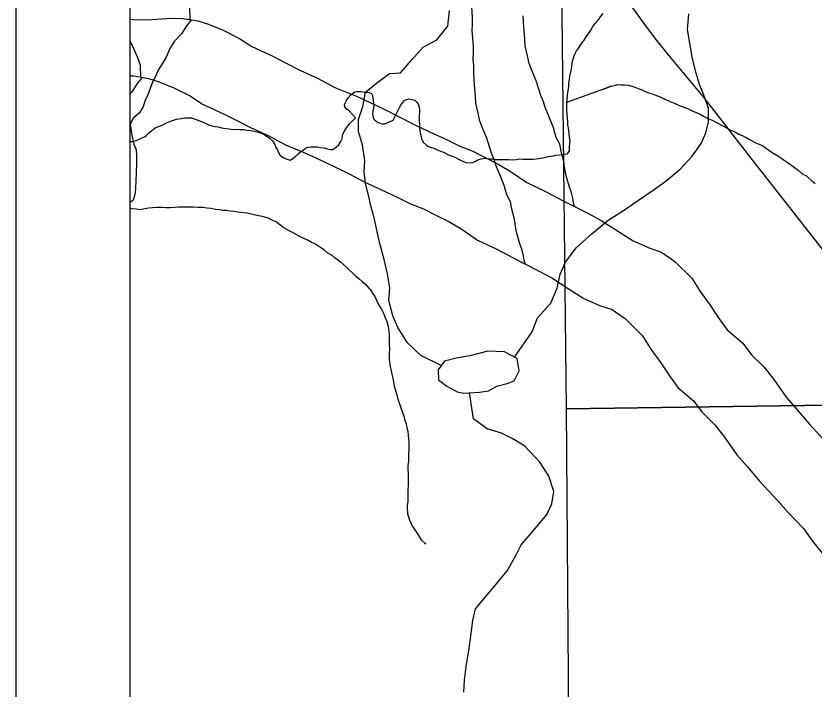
# Model space of a CAD drawing. Extents: x -21.1 to 50.3, y -4.9 to 22.1.
# Drawn here: x 2 to 2.7, y 18.66 to 19.251 of the extents above; entities that cross this region are included whole.
import ezdxf

# ---------------------------------------------------------------- set-up
doc = ezdxf.new("R2010")
doc.units = 0
for name, color, linetype in [('GM_X_Corporation', 7, 'Continuous'), ('GM_X_County', 7, 'Continuous'), ('GM_X_Major_River', 7, 'Continuous'), ('GM_X_Minor_Lake', 7, 'Continuous'), ('GM_X_Minor_River', 7, 'Continuous'), ('GM_X_Section', 7, 'Continuous'), ('GM_X_Township_Road', 7, 'Continuous'), ('SH_Cut_Line', 7, 'Continuous'), ('SH_Data', 7, 'Continuous')]:
    doc.layers.add(name, color=color, linetype=linetype)

msp = doc.modelspace()

# ---------------------------------------------------------------- linework, layer by layer
at = {"layer": 'GM_X_Corporation'}
msp.add_lwpolyline([(2.1, 19.39131), (2.1, 18.37484), (2.82778, 18.38476), (2.81172, 19.39809)], close=True, dxfattribs=at)
at = {"layer": 'GM_X_County'}
msp.add_lwpolyline([(8.9, 14.74638), (8.9, 20.9), (2.1, 20.9), (2.1, 14.1), (8.89319, 14.1)], dxfattribs=at)
at = {"layer": 'GM_X_Major_River'}
for points in [[(2.1, 19.24825), (2.10378, 19.24784), (2.11478, 19.24754), (2.13676, 19.24922), (2.14663, 19.24891), (2.15954, 19.24673), (2.16904, 19.24376), (2.18197, 19.23854), (2.19606, 19.23143), (2.2071, 19.2243), (2.22537, 19.2157), (2.23641, 19.21009), (2.24973, 19.20335), (2.26457, 19.19663), (2.2798, 19.18839), (2.29882, 19.18056), (2.31213, 19.17458), (2.32317, 19.16935), (2.33573, 19.16299), (2.34943, 19.15588), (2.36275, 19.14952), (2.37835, 19.14242), (2.38939, 19.13681), (2.4008, 19.13234), (2.41108, 19.1271), (2.42326, 19.12111), (2.43468, 19.11436), (2.4484, 19.10497), (2.46477, 19.09712), (2.47961, 19.08926), (2.50169, 19.07803), (2.51349, 19.07167), (2.52873, 19.06191), (2.54168, 19.05365), (2.55614, 19.0473), (2.5664, 19.04396), (2.57822, 19.0357), (2.59312, 19.021), (2.6004, 19.00929), (2.60922, 18.99721), (2.61611, 18.98663), (2.62416, 18.97568), (2.63789, 18.96401), (2.64555, 18.95382), (2.65663, 18.94289), (2.66505, 18.93194), (2.67578, 18.91646), (2.68533, 18.9059), (2.69604, 18.89307), (2.71209, 18.87573)], [(2.1, 19.1985), (2.10334, 19.1984), (2.11625, 19.19621), (2.12575, 19.19324), (2.13868, 19.18802), (2.15277, 19.18092), (2.16381, 19.17378), (2.18208, 19.16519), (2.19312, 19.15957), (2.20644, 19.15284), (2.22128, 19.14611), (2.23651, 19.13787), (2.25553, 19.13004), (2.26884, 19.12407), (2.27988, 19.11883), (2.29244, 19.11247), (2.30614, 19.10536), (2.31946, 19.099), (2.33506, 19.0919), (2.3461, 19.08629), (2.35751, 19.08182), (2.36779, 19.07658), (2.37997, 19.0706), (2.39139, 19.06385), (2.40511, 19.05446), (2.42148, 19.04661), (2.43632, 19.03874), (2.4584, 19.02752), (2.4702, 19.02115), (2.48544, 19.01139), (2.4984, 19.00314), (2.51285, 18.99679), (2.52312, 18.99345), (2.53493, 18.98518), (2.54983, 18.97049), (2.55712, 18.95877), (2.56593, 18.94669), (2.57283, 18.93611), (2.58087, 18.92516), (2.5946, 18.91349), (2.60226, 18.9033), (2.61334, 18.89237), (2.62176, 18.88143), (2.63249, 18.86594), (2.64204, 18.85538), (2.65275, 18.84255), (2.66881, 18.82521), (2.6776, 18.8154), (2.69135, 18.80108), (2.69901, 18.79013), (2.71088, 18.77541)]]:
    msp.add_lwpolyline(points, dxfattribs=at)
at = {"layer": 'GM_X_Minor_Lake'}
for points in [[(2.40681, 18.92097), (2.41478, 18.92204), (2.42202, 18.92615), (2.43115, 18.92872), (2.43723, 18.93094), (2.44149, 18.93962), (2.4397, 18.95064), (2.42876, 18.95643), (2.41398, 18.95694), (2.3984, 18.95291), (2.38625, 18.95075), (2.37599, 18.94819), (2.3706, 18.94065), (2.3709, 18.93192), (2.37804, 18.92617), (2.38709, 18.92115), (2.39315, 18.91996)], [(2.39315, 18.91996), (2.40681, 18.92097)]]:
    msp.add_lwpolyline(points, dxfattribs=at)
at = {"layer": 'GM_X_Minor_River'}
for points in [[(2.15274, 19.24788), (2.15263, 19.2583), (2.1503, 19.26475), (2.14681, 19.27271), (2.14371, 19.27915), (2.13947, 19.28596), (2.13522, 19.29353), (2.13212, 19.30073), (2.1271, 19.31019), (2.12092, 19.32155), (2.11859, 19.32647), (2.11277, 19.34012), (2.11083, 19.34504), (2.10735, 19.35262), (2.10309, 19.36133), (2.10038, 19.36663), (2.1, 19.36724)], [(2.37317, 18.94425), (2.35521, 18.95318), (2.34346, 18.96417), (2.33513, 18.97783), (2.33058, 18.98807), (2.32718, 19.00134), (2.32794, 19.01234), (2.32605, 19.02485), (2.32303, 19.03737), (2.31925, 19.0514), (2.31698, 19.06164), (2.31471, 19.07264), (2.3113, 19.0844), (2.30941, 19.09388), (2.30676, 19.10412), (2.30563, 19.11436), (2.30601, 19.12384), (2.30413, 19.13787), (2.30072, 19.14963), (2.30073, 19.16025), (2.30452, 19.17163), (2.3068, 19.18415), (2.31628, 19.19211), (2.32766, 19.20046), (2.33752, 19.20122), (2.347, 19.21222), (2.35724, 19.2236), (2.36937, 19.23004), (2.37886, 19.24218), (2.38038, 19.25584)], [(2.35389, 19.16179), (2.35383, 19.15875), (2.35416, 19.15609), (2.35411, 19.15305), (2.35444, 19.15039), (2.35514, 19.14734), (2.35547, 19.14467), (2.3562, 19.14276), (2.35767, 19.14007), (2.36028, 19.13774), (2.36216, 19.13657), (2.36443, 19.13577), (2.36708, 19.13496), (2.36895, 19.13379), (2.37197, 19.13259), (2.37424, 19.13179), (2.37651, 19.13099), (2.37838, 19.12981), (2.38027, 19.12902), (2.38216, 19.12822), (2.38442, 19.12742), (2.38894, 19.12506), (2.3912, 19.12388), (2.39347, 19.12308), (2.39535, 19.12228), (2.40106, 19.12255), (2.40298, 19.12328), (2.40528, 19.12476), (2.40835, 19.12583), (2.41139, 19.12616), (2.41519, 19.12571), (2.41785, 19.12566), (2.42012, 19.12524), (2.42278, 19.12519), (2.42582, 19.12513), (2.42848, 19.12508), (2.43228, 19.12501), (2.4357, 19.12495), (2.43913, 19.12526), (2.44218, 19.12559), (2.44484, 19.12554), (2.4475, 19.12549), (2.45092, 19.12542), (2.45396, 19.12537), (2.45663, 19.1257), (2.45854, 19.12604), (2.46044, 19.12638), (2.46235, 19.12673), (2.46502, 19.12706), (2.46693, 19.12779), (2.46922, 19.12812), (2.47151, 19.12846), (2.47379, 19.1288), (2.47684, 19.12912), (2.47951, 19.12945), (2.4818, 19.12979), (2.48409, 19.13012), (2.48566, 19.13275), (2.48573, 19.13655), (2.48615, 19.13882), (2.4862, 19.14148), (2.48588, 19.14452), (2.48555, 19.14757), (2.48522, 19.15023), (2.48489, 19.1529), (2.48417, 19.15519), (2.48423, 19.15822), (2.48327, 19.16811), (2.48334, 19.17153), (2.48341, 19.17533), (2.48384, 19.17836), (2.48389, 19.18102), (2.48433, 19.18405), (2.48477, 19.18708), (2.4852, 19.18973), (2.48525, 19.19238), (2.48568, 19.19541), (2.48613, 19.19882), (2.48695, 19.20185), (2.48738, 19.2045), (2.4878, 19.20677), (2.48823, 19.2098), (2.48866, 19.21207), (2.48947, 19.21509), (2.49027, 19.21698), (2.49185, 19.22036), (2.49341, 19.22223), (2.49499, 19.22524), (2.49654, 19.22711), (2.49849, 19.22973), (2.50045, 19.23274), (2.5024, 19.23536), (2.50436, 19.23874), (2.50632, 19.24174), (2.50866, 19.24474), (2.51099, 19.24735), (2.51294, 19.25035), (2.51528, 19.25335)], [(2.44716, 19.03323), (2.44617, 19.03523), (2.44537, 19.04055), (2.44419, 19.04548), (2.44224, 19.05117), (2.43911, 19.06141), (2.43831, 19.06635), (2.43749, 19.07281), (2.43553, 19.0804), (2.43394, 19.08799), (2.43085, 19.09405), (2.4285, 19.10239), (2.42423, 19.11262), (2.42112, 19.1202), (2.41956, 19.12513), (2.41723, 19.13082), (2.41332, 19.14372), (2.40983, 19.15205), (2.4071, 19.15887), (2.40553, 19.16571), (2.40355, 19.17444), (2.40312, 19.18052), (2.40227, 19.19078), (2.40181, 19.20066), (2.40175, 19.2075), (2.40132, 19.21282), (2.40165, 19.21891), (2.40161, 19.22423), (2.40079, 19.23145), (2.40035, 19.23791), (2.40068, 19.244), (2.40063, 19.2497), (2.40017, 19.2592)], [(2.43758, 18.95176), (2.45301, 18.97405), (2.45757, 18.98619), (2.46933, 18.99908), (2.47502, 19.01236), (2.47768, 19.0245), (2.48223, 19.03512), (2.49172, 19.04763), (2.50575, 19.06015), (2.51978, 19.07191), (2.53229, 19.07988), (2.54556, 19.08898), (2.55921, 19.09809), (2.56945, 19.10567), (2.58272, 19.11667), (2.59334, 19.12805), (2.60131, 19.13905), (2.60548, 19.14854), (2.60776, 19.15802), (2.60777, 19.17015), (2.60361, 19.18153), (2.59982, 19.19101), (2.59679, 19.20087), (2.59377, 19.21339), (2.58923, 19.23918), (2.59037, 19.25283)], [(2.15417, 19.24763), (2.14973, 19.24231), (2.14522, 19.23543), (2.13919, 19.22892), (2.13507, 19.22242), (2.13171, 19.21479), (2.12833, 19.20905), (2.12495, 19.20409), (2.12234, 19.19798), (2.11972, 19.19302), (2.11787, 19.1873), (2.11563, 19.18195), (2.11302, 19.17623), (2.11154, 19.17127), (2.10817, 19.16592), (2.10288, 19.16132), (2.10026, 19.15597), (2.10107, 19.15028), (2.10188, 19.14496), (2.10345, 19.13851), (2.1054, 19.13358), (2.10582, 19.12864), (2.10588, 19.1218), (2.10557, 19.11305), (2.10525, 19.10658), (2.10492, 19.09973), (2.10421, 19.09441), (2.10273, 19.08945), (2.1, 19.08719)], [(2.49045, 19.08375), (2.48946, 19.08575), (2.48866, 19.09106), (2.48747, 19.096), (2.48553, 19.10169), (2.4824, 19.11193), (2.4816, 19.11686), (2.48078, 19.12332), (2.47882, 19.13091), (2.47723, 19.1385), (2.47414, 19.14456), (2.47179, 19.15291), (2.46752, 19.16314), (2.46441, 19.17072), (2.46285, 19.17565), (2.46052, 19.18134), (2.45661, 19.19423), (2.45311, 19.20257), (2.45039, 19.20939), (2.44882, 19.21622), (2.44684, 19.22495), (2.44641, 19.23103), (2.44556, 19.24129), (2.4451, 19.25118)], [(2.10945, 19.19736), (2.10934, 19.20779), (2.10701, 19.21423), (2.10352, 19.22219), (2.10042, 19.22863), (2.1, 19.22931)], [(2.11088, 19.19712), (2.10644, 19.19179), (2.10193, 19.18491), (2.1, 19.18283)], [(2.48341, 19.17533), (2.52245, 19.18941), (2.51556, 19.18688), (2.52245, 19.18941), (2.52513, 19.19012), (2.52818, 19.19083), (2.53122, 19.19077), (2.53388, 19.19072), (2.5373, 19.19028), (2.54032, 19.18946), (2.54297, 19.18865), (2.54599, 19.18745), (2.54863, 19.18665), (2.55089, 19.18547), (2.55353, 19.18428), (2.55618, 19.18347), (2.55844, 19.18267), (2.56108, 19.18148), (2.56373, 19.18067), (2.566, 19.17987), (2.56825, 19.17869), (2.57051, 19.17751), (2.57278, 19.1767), (2.57504, 19.17552), (2.57731, 19.17472), (2.58033, 19.17352), (2.58296, 19.17233), (2.58636, 19.17113), (2.58976, 19.16955), (2.59353, 19.16796), (2.59692, 19.16638), (2.60031, 19.1648), (2.60332, 19.16322), (2.60558, 19.16204), (2.60784, 19.16086), (2.61086, 19.15966), (2.62027, 19.15455), (2.62366, 19.15297), (2.62743, 19.151), (2.63082, 19.14942), (2.6342, 19.14745), (2.63798, 19.14586), (2.64137, 19.14428), (2.64438, 19.14233), (2.64739, 19.14075), (2.6504, 19.13918), (2.65455, 19.13758), (2.65756, 19.13563), (2.66056, 19.13329), (2.66356, 19.13134), (2.66656, 19.12938), (2.66995, 19.12742), (2.67333, 19.12508), (2.67671, 19.12274), (2.67971, 19.12078), (2.68308, 19.11806), (2.68646, 19.11572), (2.68982, 19.11262), (2.69359, 19.11065), (2.69584, 19.10871), (2.69845, 19.10638), (2.70145, 19.10405)], [(2.15806, 19.16012), (2.16334, 19.15812), (2.16636, 19.15693), (2.16975, 19.15534), (2.17429, 19.15412), (2.17733, 19.15368), (2.18035, 19.15287), (2.18377, 19.15243), (2.18718, 19.15198), (2.19021, 19.15155), (2.19364, 19.15186), (2.19668, 19.15143), (2.20009, 19.15136), (2.20275, 19.15093), (2.20616, 19.15049), (2.21033, 19.14965), (2.21374, 19.14883), (2.21675, 19.14763), (2.21863, 19.14646), (2.22239, 19.14373), (2.225, 19.1414), (2.22723, 19.13832), (2.22794, 19.13565), (2.22942, 19.13372), (2.23015, 19.13181), (2.23162, 19.12913), (2.23386, 19.12719), (2.23612, 19.12601), (2.24065, 19.1244), (2.24296, 19.12588), (2.24566, 19.12811), (2.2476, 19.12997), (2.24953, 19.13145), (2.25146, 19.13294), (2.25416, 19.13516), (2.25646, 19.13588), (2.25874, 19.13622), (2.2614, 19.13617), (2.26445, 19.13611), (2.2671, 19.13568), (2.27013, 19.13525), (2.27316, 19.13443), (2.27581, 19.134), (2.27809, 19.13396), (2.28117, 19.13618), (2.2831, 19.13766), (2.28507, 19.14104), (2.28625, 19.1433), (2.28669, 19.14633), (2.28749, 19.14859), (2.28945, 19.15198), (2.29063, 19.15385), (2.29297, 19.15685), (2.29568, 19.15946), (2.298, 19.16169), (2.29278, 19.16748), (2.29053, 19.16904), (2.28867, 19.17136), (2.28833, 19.17326), (2.28991, 19.17627), (2.29149, 19.17928), (2.29381, 19.1819), (2.29728, 19.18449), (2.29919, 19.18484), (2.30109, 19.1848), (2.30299, 19.18476), (2.30565, 19.18433), (2.30792, 19.18429), (2.30982, 19.18388), (2.31209, 19.18308), (2.31281, 19.18116), (2.31349, 19.17697), (2.31382, 19.17431), (2.31417, 19.1724), (2.31375, 19.17051), (2.31331, 19.16748), (2.31289, 19.16483), (2.31359, 19.16216), (2.31432, 19.16025), (2.31732, 19.15791), (2.3192, 19.15712), (2.32147, 19.15632), (2.32337, 19.15628), (2.32682, 19.15774), (2.32912, 19.15883), (2.33104, 19.15956), (2.33577, 19.16896), (2.33657, 19.17085), (2.33774, 19.17272), (2.33931, 19.17497), (2.34125, 19.17722), (2.34469, 19.17829), (2.34773, 19.17786), (2.34999, 19.17705), (2.35186, 19.1755), (2.35334, 19.17319), (2.35368, 19.17091), (2.35401, 19.16824), (2.35398, 19.16634), (2.35393, 19.16407), (2.35389, 19.16179)], [(2.1, 19.14078), (2.10295, 19.14102), (2.1064, 19.14209), (2.10908, 19.14318), (2.111, 19.14429), (2.11368, 19.14537), (2.1164, 19.14836), (2.12218, 19.15281), (2.12411, 19.15391), (2.1264, 19.15463), (2.12831, 19.15536), (2.13062, 19.15645), (2.1333, 19.15792), (2.13751, 19.15936), (2.14095, 19.16044), (2.14477, 19.16113), (2.1482, 19.16182), (2.15125, 19.16177), (2.15391, 19.16172), (2.15806, 19.16012)], [(2.1, 19.08258), (2.10148, 19.08218), (2.10565, 19.08172), (2.10868, 19.08129), (2.11631, 19.08266), (2.11974, 19.08298), (2.12355, 19.08329), (2.12773, 19.08321), (2.13153, 19.08314), (2.13533, 19.08307), (2.13914, 19.08338), (2.14294, 19.08369), (2.14637, 19.08362), (2.14978, 19.08356), (2.15245, 19.08351), (2.15549, 19.08345), (2.15967, 19.08337), (2.16385, 19.0833), (2.16764, 19.08285), (2.17144, 19.0824), (2.17522, 19.08157), (2.17863, 19.08112), (2.18167, 19.08069), (2.18471, 19.08063), (2.18774, 19.08019), (2.19154, 19.07974), (2.19457, 19.07931), (2.20216, 19.07841), (2.2067, 19.07756), (2.21124, 19.07634), (2.21617, 19.07549), (2.22108, 19.07388), (2.22523, 19.0719), (2.22862, 19.07032), (2.23124, 19.06837), (2.23537, 19.06526), (2.23951, 19.0629), (2.24365, 19.06092), (2.24816, 19.05818), (2.25231, 19.0562), (2.25645, 19.05423), (2.25984, 19.05227), (2.26286, 19.05107), (2.26549, 19.0495), (2.26812, 19.04756), (2.27037, 19.046), (2.27336, 19.04328), (2.27712, 19.04131), (2.27974, 19.03898), (2.28274, 19.03703), (2.28499, 19.03509), (2.28761, 19.03276), (2.29023, 19.03043), (2.29807, 19.02307), (2.30106, 19.02036), (2.30368, 19.01803), (2.30705, 19.01531), (2.30928, 19.01261), (2.31115, 19.01068), (2.313, 19.00798), (2.31484, 19.00491), (2.31667, 19.00108), (2.3185, 18.99725), (2.32072, 18.99379), (2.32256, 18.99034), (2.32401, 18.98651), (2.32546, 18.98307), (2.32652, 18.97849), (2.32721, 18.97506), (2.32752, 18.97126), (2.32744, 18.96708), (2.32737, 18.9629), (2.32767, 18.95872), (2.3276, 18.9553), (2.32756, 18.95265), (2.3275, 18.94999), (2.32784, 18.9477), (2.32816, 18.94466), (2.32886, 18.94123), (2.32992, 18.93665), (2.33061, 18.93322), (2.33131, 18.92979), (2.33201, 18.92636), (2.33308, 18.92254), (2.33415, 18.91872), (2.33521, 18.9149), (2.33629, 18.91147), (2.33773, 18.90726), (2.33918, 18.90344), (2.34026, 18.9), (2.34133, 18.89618), (2.34241, 18.89312), (2.34311, 18.88969), (2.34381, 18.88664)], [(2.39296, 18.65773), (2.39372, 18.66835), (2.39525, 18.68238), (2.39753, 18.69414), (2.39943, 18.70931), (2.40095, 18.72069), (2.40323, 18.73093), (2.41385, 18.74345), (2.42182, 18.75293), (2.43092, 18.76431), (2.43851, 18.77758), (2.44344, 18.78707), (2.45444, 18.79996), (2.46582, 18.81362), (2.47037, 18.8231), (2.4719, 18.83372), (2.46773, 18.84737), (2.45978, 18.85951), (2.44652, 18.87354), (2.43553, 18.88037), (2.42605, 18.88492), (2.41355, 18.88871), (2.40142, 18.89743), (2.39803, 18.92032)], [(2.34381, 18.88664), (2.34413, 18.88322), (2.34445, 18.88017), (2.34477, 18.87675), (2.3447, 18.87333), (2.34464, 18.86992), (2.34458, 18.8665), (2.34453, 18.86384), (2.34446, 18.86043), (2.344, 18.85626), (2.34419, 18.846), (2.34415, 18.84372), (2.3441, 18.84106), (2.34405, 18.8384), (2.34401, 18.83613), (2.34396, 18.83347), (2.34391, 18.83081), (2.34386, 18.82815), (2.3438, 18.82474), (2.34336, 18.82171), (2.3433, 18.81829), (2.34363, 18.81601), (2.3436, 18.81411), (2.34467, 18.81067), (2.3454, 18.80876), (2.34685, 18.80531), (2.34795, 18.80301), (2.34944, 18.80109), (2.35129, 18.7984), (2.35277, 18.79609), (2.35424, 18.79378), (2.35572, 18.79148), (2.35871, 18.78838), (2.35945, 18.78761)]]:
    msp.add_lwpolyline(points, dxfattribs=at)
at = {"layer": 'GM_X_Section'}
for points in [[(3.4813, 19.9322), (3.48506, 18.92038), (2.48311, 18.9064), (2.47214, 19.91783)], [(3.48506, 18.92038), (3.48086, 17.90781), (2.49066, 17.89119), (2.48311, 18.9064)]]:
    msp.add_lwpolyline(points, close=True, dxfattribs=at)
at = {"layer": 'GM_X_Township_Road'}
msp.add_lwpolyline([(2.8136, 18.90259), (2.81318, 18.90354), (2.80899, 18.91192), (2.80274, 18.92271), (2.79599, 18.93318), (2.7888, 18.94336), (2.77155, 18.96537), (2.73727, 19.00948), (2.71402, 19.0386), (2.67373, 19.08984), (2.64498, 19.12647), (2.61277, 19.16826), (2.60311, 19.18042), (2.57526, 19.2138), (2.56163, 19.23069), (2.55038, 19.2455), (2.52512, 19.28084)], dxfattribs=at)
at = {"layer": 'SH_Cut_Line'}
msp.add_lwpolyline([(8.9, 20.9), (2.1, 20.9), (2.1, 16.34915), (2.35323, 16.35722), (2.8547, 16.35265), (2.98413, 16.34395), (3.8594, 16.36616)], dxfattribs=at)
at = {"layer": 'SH_Data'}
msp.add_line((2, 21), (2, 14), dxfattribs=at)

doc.saveas('drawing.dxf')
